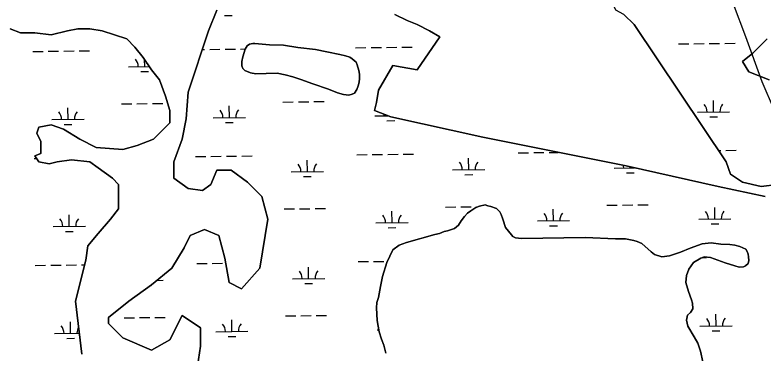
# Model space of a CAD drawing. Extents: x 3684037 to 3722149, y 433263 to 459021.
# Drawn here: x 3701349 to 3703675, y 442103 to 443155 of the extents above; entities that cross this region are included whole.
import ezdxf

# ---------------------------------------------------------------- set-up
doc = ezdxf.new("R2010")
doc.units = 0
for name, color, linetype in [('V-SITE-VEGE', 7, 'Continuous'), ('V-TOPO-SHOR', 7, 'Continuous'), ('V-WETL-SWMP', 7, 'Continuous')]:
    doc.layers.add(name, color=color, linetype=linetype)

msp = doc.modelspace()

# ---------------------------------------------------------------- linework, layer by layer
at = {"layer": 'V-SITE-VEGE'}
for p, q in [((3703621.3, 443086.4), (3703583.1, 443188.3)), ((3703672.2, 442946.3), (3703621.3, 443086.4)), ((3703710.4, 442857.2), (3703672.2, 442946.3))]:
    msp.add_line(p, q, dxfattribs=at)
at = {"layer": 'V-TOPO-SHOR'}
for points in [[(3703719.9, 442628), (3703669, 442621.6), (3703611.8, 442634.4), (3703573.6, 442659.8), (3703560.9, 442698), (3703274.5, 443124.6), (3703242.7, 443156.4), (3703217.3, 443169.2), (3703179.1, 443252), (3703160, 443290.2)], [(3701830.3, 442144.1), (3701773, 442112.3), (3701683.9, 442150.5), (3701639.4, 442195), (3701639.4, 442214.1), (3701703, 442265.1), (3701773, 442316), (3701836.6, 442366.9), (3701874.8, 442430.6), (3701893.9, 442468.8), (3701938.4, 442487.9), (3701983, 442468.8), (3702002, 442398.8), (3702014.8, 442322.4), (3702052.9, 442303.3), (3702110.2, 442366.9), (3702135.7, 442519.8), (3702116.6, 442589.8), (3702072, 442634.4), (3702021.1, 442672.6), (3701976.6, 442672.6), (3701957.5, 442628), (3701932.1, 442608.9), (3701887.5, 442615.3), (3701843, 442647.1), (3701843, 442698), (3701868.4, 442768.1), (3701881.2, 442831.7), (3701887.5, 442914.5), (3701951.1, 443105.5), (3701976.6, 443169.2)], [(3702530.1, 443156.4), (3702568.3, 443137.3), (3702600.1, 443124.6), (3702638.3, 443105.5), (3702670.1, 443086.4), (3702600.1, 442984.5), (3702523.8, 442997.3), (3702479.2, 442920.9), (3702472.9, 442882.7), (3702466.5, 442857.2), (3702517.4, 442838.1), (3702803.7, 442774.4), (3703249.1, 442685.3), (3703535.4, 442621.6), (3703681.7, 442589.8)], [(3701334, 443111.9), (3701365.8, 443099.1), (3701410.3, 443099.1), (3701461.2, 443092.8), (3701512.1, 443105.5), (3701543.9, 443111.9), (3701582.1, 443111.9), (3701620.3, 443105.5), (3701696.6, 443080), (3701722.1, 443054.6), (3701747.5, 443022.7), (3701773, 442984.5), (3701798.4, 442952.7), (3701817.5, 442901.8), (3701830.3, 442857.2), (3701830.3, 442819), (3701779.4, 442768.1), (3701728.5, 442749), (3701683.9, 442736.2), (3701601.2, 442742.6), (3701550.3, 442768.1), (3701499.4, 442799.9), (3701461.2, 442812.6), (3701423.1, 442806.3), (3701416.7, 442787.2), (3701429.4, 442761.7), (3701429.4, 442723.5), (3701410.3, 442717.1), (3701423.1, 442698), (3701454.9, 442691.7), (3701480.3, 442698), (3701524.9, 442704.4), (3701582.1, 442698), (3701607.6, 442678.9), (3701652.1, 442647.1), (3701671.2, 442628), (3701671.2, 442551.6), (3701645.7, 442519.8), (3701607.6, 442475.2), (3701575.8, 442437), (3701569.4, 442392.4), (3701537.6, 442265.1), (3701556.7, 442099.5)], [(3703688.1, 443080), (3703643.6, 443035.5), (3703611.8, 443010), (3703630.8, 442978.2), (3703694.5, 442952.7)], [(3703544, 442442.4), (3703513.6, 442446.3), (3703485.4, 442443.1), (3703449, 442429.5), (3703418.3, 442417), (3703384.2, 442405.7), (3703360.7, 442402.5), (3703337.4, 442409.8), (3703326.9, 442418.1), (3703298, 442444.2), (3703284, 442450.3), (3703273.5, 442453.9), (3703247.8, 442458.9), (3703216.1, 442458.1), (3703122.4, 442462.8), (3702924.3, 442459.3), (3702905.6, 442461.8), (3702897.5, 442465.5), (3702892.8, 442471.4), (3702874.4, 442493.9), (3702866.5, 442519.7), (3702860.8, 442533.9), (3702856.2, 442542.1), (3702845.8, 442552.8), (3702828.3, 442558.9), (3702818.9, 442561.3), (3702810.8, 442563.8), (3702793.1, 442560.5), (3702782.5, 442555.9), (3702766, 442545.6), (3702756.6, 442538.6), (3702747.1, 442528.2), (3702736.3, 442514.3), (3702728, 442501.5), (3702716.1, 442491.1), (3702693.8, 442483.1), (3702683.2, 442480.9), (3702669.1, 442475.2), (3702655, 442471.9), (3702566.8, 442447.2), (3702543.3, 442439.3), (3702524.3, 442424.3), (3702505.1, 442384.6), (3702491.7, 442341.4), (3702485.5, 442309.9), (3702479.2, 442276), (3702474.3, 442260.8), (3702472.9, 442244.4), (3702474.8, 442204.5), (3702481.4, 442169.3), (3702488.2, 442147), (3702496.2, 442128.1), (3702501.7, 442103.4)], [(3703488.1, 442076.3), (3703480.2, 442109.2), (3703472.3, 442133.9), (3703460.9, 442154), (3703441.3, 442187.1), (3703436.9, 442205.9), (3703440.6, 442221), (3703450.1, 442229.1), (3703457.2, 442240.8), (3703456.3, 442258.4), (3703452.9, 442268.9), (3703443.8, 442294.8), (3703434.8, 442323.1), (3703437.4, 442344.1), (3703444.6, 442364), (3703459, 442384.9), (3703481.4, 442398.7), (3703492, 442402.1), (3703511.9, 442400.6), (3703557.4, 442383.7), (3703587.7, 442375.1), (3703600.6, 442370.3), (3703614.6, 442371.3), (3703620.6, 442374.7), (3703628.8, 442381.7), (3703631.3, 442391), (3703630.3, 442402.7), (3703629.2, 442410.9), (3703625.8, 442419.2), (3703621.2, 442426.3), (3703602.5, 442434.7), (3703587.3, 442438.4), (3703572.1, 442440.9), (3703544, 442442.4)], [(3701913, 442042.2), (3701925.7, 442125), (3701925.7, 442182.3), (3701868.4, 442220.5), (3701830.3, 442144.1)]]:
    msp.add_lwpolyline(points, dxfattribs=at)
msp.add_lwpolyline([(3702094.5, 443065.7), (3702095.1, 443066.3), (3702088.6, 443066.3), (3702078.5, 443064.1), (3702070.7, 443058.9), (3702064.7, 443048.3), (3702057.3, 443024.1), (3702054.1, 443010.5), (3702054, 442996.9), (3702057.4, 442987.9), (3702063.9, 442981.9), (3702081.6, 442975.2), (3702097.5, 442972.1), (3702130.1, 442972.3), (3702163.9, 442973.6), (3702189.3, 442968.6), (3702212.9, 442962.4), (3702237.7, 442953.8), (3702274.8, 442940.3), (3702323.8, 442923.7), (3702351.5, 442912.7), (3702371, 442907.2), (3702387, 442905.8), (3702397.6, 442908), (3702404.8, 442911.5), (3702411.5, 442923.3), (3702415.7, 442933.9), (3702418.8, 442945.7), (3702420.2, 442957.5), (3702420.3, 442971.1), (3702418.1, 442982.4), (3702413, 442999.7), (3702409.5, 443008), (3702397.8, 443018.8), (3702390.7, 443023), (3702377.2, 443027.9), (3702358.9, 443032.3), (3702318.7, 443040.5), (3702283.8, 443047.4), (3702228.8, 443053.4), (3702183.9, 443060.5), (3702140.1, 443062.2)], close=True, dxfattribs=at)
at = {"layer": 'V-WETL-SWMP'}
for p, q in [((3702000, 443152.8), (3702024, 443153)), ((3702050.4, 443048.7), (3702065, 443048.9)), ((3702408.2, 443052.9), (3702440.2, 443053.2)), ((3702456.2, 443053.4), (3702488.2, 443053.8)), ((3702504.2, 443054), (3702536.2, 443054.4)), ((3702552.2, 443054.5), (3702584.2, 443054.9)), ((3703412, 443064.5), (3703444, 443064.9)), ((3703460, 443065.1), (3703492, 443065.5)), ((3703508, 443065.7), (3703540, 443066)), ((3703556, 443066.2), (3703588, 443066.6)), ((3701404.5, 443041.2), (3701436.5, 443041.6)), ((3701452.5, 443041.7), (3701484.5, 443042.1)), ((3701500.5, 443042.3), (3701532.5, 443042.7)), ((3701548.5, 443042.9), (3701580.5, 443043.2)), ((3701931.8, 443047.3), (3701938.4, 443047.4)), ((3701954.4, 443047.6), (3701986.4, 443048)), ((3702002.4, 443048.1), (3702034.4, 443048.5)), ((3701752.4, 442994.5), (3701752.1, 443015.9)), ((3701702.4, 442993.9), (3701766.3, 442994.6)), ((3701740.6, 442978.9), (3701764.6, 442979.2)), ((3703521.3, 442853.2), (3703520.9, 442889.2)), ((3701513.8, 442829.8), (3701513.4, 442865.8)), ((3701680.3, 442878.2), (3701712.3, 442878.6)), ((3701728.3, 442878.8), (3701760.3, 442879.1)), ((3701776.3, 442879.3), (3701808.3, 442879.7)), ((3702015.7, 442835.7), (3702015.3, 442871.7)), ((3702182.2, 442884), (3702214.2, 442884.4)), ((3702230.2, 442884.6), (3702262.2, 442885)), ((3702278.2, 442885.2), (3702310.2, 442885.5)), ((3702467.6, 442840.9), (3702508.6, 442841.4)), ((3703471.3, 442852.6), (3703571.3, 442853.8)), ((3701463.8, 442829.3), (3701563.8, 442830.4)), ((3701965.7, 442835.1), (3702065.7, 442836.3)), ((3702003.9, 442820.1), (3702027.9, 442820.4)), ((3702505.7, 442825.9), (3702529.7, 442826.2)), ((3703509.5, 442837.6), (3703533.5, 442837.9)), ((3701502, 442814.3), (3701526, 442814.5)), ((3702914, 442726.1), (3702946, 442726.4)), ((3702962, 442726.6), (3702994, 442727)), ((3703010, 442727.2), (3703038.2, 442727.5)), ((3703537.2, 442733.3), (3703543.9, 442733.4)), ((3703559.9, 442733.6), (3703591.9, 442733.9)), ((3701408.4, 442708.5), (3701416, 442708.6)), ((3701910.2, 442714.4), (3701942.2, 442714.7)), ((3701958.2, 442714.9), (3701990.2, 442715.3)), ((3702006.2, 442715.5), (3702038.2, 442715.9)), ((3702054.2, 442716), (3702086.2, 442716.4)), ((3702258.1, 442667.7), (3702257.7, 442703.7)), ((3702412.1, 442720.2), (3702444.1, 442720.6)), ((3702460.1, 442720.8), (3702492.1, 442721.1)), ((3702508.1, 442721.3), (3702540.1, 442721.7)), ((3702556.1, 442721.9), (3702588.1, 442722.3)), ((3702760, 442673.5), (3702759.6, 442709.5)), ((3703211.9, 442678.8), (3703275.1, 442679.5)), ((3703261.9, 442679.4), (3703261.8, 442682.5)), ((3702208.1, 442667.1), (3702308.1, 442668.3)), ((3702710, 442672.9), (3702810, 442674.1)), ((3702748.2, 442657.9), (3702772.2, 442658.2)), ((3703250.1, 442663.8), (3703274.1, 442664.1)), ((3702246.3, 442652.1), (3702270.3, 442652.4)), ((3703189.8, 442563.1), (3703221.8, 442563.4)), ((3703237.8, 442563.6), (3703269.8, 442564)), ((3703285.8, 442564.2), (3703317.8, 442564.6)), ((3702186.1, 442551.4), (3702218.1, 442551.8)), ((3702234.1, 442552), (3702266.1, 442552.3)), ((3702282.1, 442552.5), (3702314.1, 442552.9)), ((3702521.4, 442508.9), (3702521, 442544.9)), ((3702687.9, 442557.2), (3702719.9, 442557.6)), ((3702735.9, 442557.8), (3702767.9, 442558.2)), ((3702783.9, 442558.4), (3702788.4, 442558.4)), ((3703023.3, 442514.7), (3703022.9, 442550.7)), ((3703525.2, 442520.5), (3703524.8, 442556.5)), ((3701517.7, 442497.2), (3701517.3, 442533.2)), ((3702973.3, 442514.1), (3703073.3, 442515.3)), ((3703475.2, 442520), (3703575.2, 442521.1)), ((3701467.7, 442496.6), (3701567.7, 442497.8)), ((3702471.4, 442508.3), (3702571.4, 442509.4)), ((3702509.6, 442493.3), (3702533.6, 442493.6)), ((3703011.5, 442499.1), (3703035.5, 442499.4)), ((3703513.4, 442505), (3703537.4, 442505.3)), ((3701505.9, 442481.6), (3701529.9, 442481.9)), ((3703485.6, 442400), (3703499.7, 442400.2)), ((3701412.2, 442375.9), (3701444.2, 442376.3)), ((3701460.2, 442376.4), (3701492.2, 442376.8)), ((3701508.2, 442377), (3701540.2, 442377.4)), ((3701556.2, 442377.6), (3701565.7, 442377.7)), ((3701914.1, 442381.7), (3701946.1, 442382.1)), ((3701962.1, 442382.3), (3701994.1, 442382.6)), ((3702416, 442387.6), (3702448, 442387.9)), ((3702464, 442388.1), (3702496, 442388.5)), ((3702262, 442335), (3702261.6, 442371)), ((3701789.9, 442329.5), (3701810.1, 442329.8)), ((3702212, 442334.4), (3702312, 442335.6)), ((3701770, 442313.9), (3701772.3, 442313.9)), ((3702250.2, 442319.5), (3702274.2, 442319.7)), ((3701688.1, 442212.9), (3701720.1, 442213.3)), ((3701736.1, 442213.5), (3701768.1, 442213.8)), ((3701784.1, 442214), (3701816.1, 442214.4)), ((3702189.9, 442218.7), (3702221.9, 442219.1)), ((3702237.9, 442219.3), (3702269.9, 442219.7)), ((3702285.9, 442219.9), (3702317.9, 442220.2)), ((3703529, 442187.9), (3703528.6, 442223.9)), ((3701521.6, 442164.5), (3701521.1, 442200.5)), ((3702023.4, 442170.4), (3702023, 442206.4)), ((3703479.1, 442187.3), (3703579, 442188.5)), ((3701471.6, 442164), (3701549.1, 442164.9)), ((3701973.4, 442169.8), (3702073.4, 442171)), ((3702475.3, 442175.6), (3702480.2, 442175.7)), ((3703517.2, 442172.3), (3703541.2, 442172.6)), ((3701509.7, 442149), (3701533.7, 442149.2)), ((3702011.6, 442154.8), (3702035.6, 442155.1))]:
    msp.add_line(p, q, dxfattribs=at)
for points in [[(3701976.6, 443169.2), (3701951.1, 443105.5), (3701887.5, 442914.5), (3701881.2, 442831.7), (3701868.4, 442768.1), (3701843, 442698), (3701843, 442647.1), (3701887.5, 442615.3), (3701932.1, 442608.9), (3701957.5, 442628), (3701976.6, 442672.6), (3702021.1, 442672.6), (3702072, 442634.4), (3702116.6, 442589.8), (3702135.7, 442519.8), (3702110.2, 442366.9), (3702052.9, 442303.3), (3702014.8, 442322.4), (3702002, 442398.8), (3701983, 442468.8), (3701938.4, 442487.9), (3701893.9, 442468.8), (3701874.8, 442430.6), (3701836.6, 442366.9), (3701773, 442316), (3701703, 442265.1), (3701639.4, 442214.1), (3701639.4, 442195), (3701683.9, 442150.5), (3701773, 442112.3), (3701830.3, 442144.1), (3701868.4, 442220.5), (3701925.7, 442182.3), (3701925.7, 442125), (3701913, 442042.2)], [(3703681.7, 442589.8), (3703535.4, 442621.6), (3703249.1, 442685.3), (3702803.7, 442774.4), (3702517.4, 442838.1), (3702466.5, 442857.2), (3702472.9, 442882.7), (3702479.2, 442920.9), (3702523.8, 442997.3), (3702600.1, 442984.5), (3702670.1, 443086.4), (3702638.3, 443105.5), (3702600.1, 443124.6), (3702568.3, 443137.3), (3702530.1, 443156.4)], [(3703242.7, 443156.4), (3703274.5, 443124.6), (3703560.9, 442698), (3703573.6, 442659.8), (3703611.8, 442634.4), (3703669, 442621.6), (3703719.9, 442628)], [(3701556.7, 442099.5), (3701537.6, 442265.1), (3701569.4, 442392.4), (3701575.8, 442437), (3701607.6, 442475.2), (3701645.7, 442519.8), (3701671.2, 442551.6), (3701671.2, 442628), (3701652.1, 442647.1), (3701607.6, 442678.9), (3701582.1, 442698), (3701524.9, 442704.4), (3701480.3, 442698), (3701454.9, 442691.7), (3701423.1, 442698), (3701410.3, 442717.1), (3701429.4, 442723.5), (3701429.4, 442761.7), (3701416.7, 442787.2), (3701423.1, 442806.3), (3701461.2, 442812.6), (3701499.4, 442799.9), (3701550.3, 442768.1), (3701601.2, 442742.6), (3701683.9, 442736.2), (3701728.5, 442749), (3701779.4, 442768.1), (3701830.3, 442819), (3701830.3, 442857.2), (3701817.5, 442901.8), (3701798.4, 442952.7), (3701773, 442984.5), (3701747.5, 443022.7), (3701722.1, 443054.6), (3701696.6, 443080), (3701620.3, 443105.5), (3701582.1, 443111.9), (3701543.9, 443111.9), (3701512.1, 443105.5), (3701461.2, 443092.8), (3701410.3, 443099.1), (3701365.8, 443099.1), (3701334, 443111.9)], [(3703694.5, 442952.7), (3703630.8, 442978.2), (3703611.8, 443010), (3703643.6, 443035.5), (3703688.1, 443080)], [(3702094.5, 443065.7), (3702140.1, 443062.2), (3702183.9, 443060.5), (3702228.8, 443053.4), (3702283.8, 443047.4), (3702318.7, 443040.5), (3702358.9, 443032.3), (3702377.2, 443027.9), (3702390.7, 443023), (3702397.8, 443018.8), (3702409.5, 443008), (3702413, 442999.7), (3702418.1, 442982.4), (3702420.3, 442971.1), (3702420.2, 442957.5), (3702418.8, 442945.7), (3702415.7, 442933.9), (3702411.5, 442923.3), (3702404.8, 442911.5), (3702397.6, 442908), (3702387, 442905.8), (3702371, 442907.2), (3702351.5, 442912.7), (3702323.8, 442923.7), (3702274.8, 442940.3), (3702237.7, 442953.8), (3702212.9, 442962.4), (3702189.3, 442968.6), (3702163.9, 442973.6), (3702130.1, 442972.3), (3702097.5, 442972.1), (3702081.6, 442975.2), (3702063.9, 442981.9), (3702057.4, 442987.9), (3702054, 442996.9), (3702054.1, 443010.5), (3702057.3, 443024.1), (3702064.7, 443048.3), (3702070.7, 443058.9), (3702078.5, 443064.1), (3702088.6, 443066.3), (3702095.1, 443066.3), (3702094.5, 443065.7)], [(3702501.7, 442103.4), (3702496.2, 442128.1), (3702488.2, 442147), (3702481.4, 442169.3), (3702474.8, 442204.5), (3702472.9, 442244.4), (3702474.3, 442260.8), (3702479.2, 442276), (3702485.5, 442309.9), (3702491.7, 442341.4), (3702505.1, 442384.6), (3702524.3, 442424.3), (3702543.3, 442439.3), (3702566.8, 442447.2), (3702655, 442471.9), (3702669.1, 442475.2), (3702683.2, 442480.9), (3702693.8, 442483.1), (3702716.1, 442491.1), (3702728, 442501.5), (3702736.3, 442514.3), (3702747.1, 442528.2), (3702756.6, 442538.6), (3702766, 442545.6), (3702782.5, 442555.9), (3702793.1, 442560.5), (3702810.8, 442563.8), (3702818.9, 442561.3), (3702828.3, 442558.9), (3702845.8, 442552.8), (3702856.2, 442542.1), (3702860.8, 442533.9), (3702866.5, 442519.7), (3702874.4, 442493.9), (3702892.8, 442471.4), (3702897.5, 442465.5), (3702905.6, 442461.8), (3702924.3, 442459.3), (3703122.4, 442462.8), (3703216.1, 442458.1), (3703247.8, 442458.9), (3703273.5, 442453.9), (3703284, 442450.3), (3703298, 442444.2), (3703326.9, 442418.1), (3703337.4, 442409.8), (3703360.7, 442402.5), (3703384.2, 442405.7), (3703418.3, 442417), (3703449, 442429.5), (3703485.4, 442443.1), (3703513.6, 442446.3), (3703544, 442442.4)], [(3703544, 442442.4), (3703572.1, 442440.9), (3703587.3, 442438.4), (3703602.5, 442434.7), (3703621.2, 442426.3), (3703625.8, 442419.2), (3703629.2, 442410.9), (3703630.3, 442402.7), (3703631.3, 442391), (3703628.8, 442381.7), (3703620.6, 442374.7), (3703614.6, 442371.3), (3703600.6, 442370.3), (3703587.7, 442375.1), (3703557.4, 442383.7), (3703511.9, 442400.6), (3703492, 442402.1), (3703481.4, 442398.7), (3703459, 442384.9), (3703444.6, 442364), (3703437.4, 442344.1), (3703434.8, 442323.1), (3703443.8, 442294.8), (3703452.9, 442268.9), (3703456.3, 442258.4), (3703457.2, 442240.8), (3703450.1, 442229.1), (3703440.6, 442221), (3703436.9, 442205.9), (3703441.3, 442187.1), (3703460.9, 442154), (3703472.3, 442133.9), (3703480.2, 442109.2), (3703488.1, 442076.3)]]:
    msp.add_lwpolyline(points, dxfattribs=at)
for centre, start, end in [((3701697.1, 442994.3), 359.8949, 41.4385), ((3703466.1, 442853), 359.8949, 41.4385), ((3703576.5, 442854.3), 139.8949, 181.4385), ((3701458.6, 442829.7), 359.8949, 41.4385), ((3701569, 442831), 139.8949, 181.4385), ((3701960.4, 442835.5), 359.8949, 41.4385), ((3702070.9, 442836.8), 139.8949, 181.4385), ((3702462.3, 442841.3), 359.8949, 7.0002), ((3702202.9, 442667.5), 359.8949, 41.4385), ((3702313.4, 442668.8), 139.8949, 181.4385), ((3702704.8, 442673.3), 359.8949, 41.4385), ((3702815.2, 442674.6), 139.8949, 181.4385), ((3703206.6, 442679.2), 359.8949, 12.6545), ((3702968.1, 442514.5), 359.8949, 41.4385), ((3703078.5, 442515.8), 139.8949, 181.4385), ((3703469.9, 442520.4), 359.8949, 41.4385), ((3703580.4, 442521.7), 139.8949, 181.4385), ((3701462.4, 442497), 359.8949, 41.4385), ((3701572.9, 442498.3), 139.8949, 181.4385), ((3702466.2, 442508.7), 359.8949, 41.4385), ((3702576.7, 442510), 139.8949, 181.4385), ((3702206.8, 442334.9), 359.8949, 41.4385), ((3702317.2, 442336.1), 139.8949, 181.4385), ((3703584.3, 442189), 139.8949, 181.4385), ((3701968.2, 442170.2), 359.8949, 41.4385), ((3702078.7, 442171.5), 139.8949, 181.4385), ((3703473.8, 442187.7), 359.8949, 41.4385), ((3701466.3, 442164.4), 359.8949, 41.4385), ((3701576.8, 442165.7), 148.0097, 181.4385)]:
    msp.add_arc(centre, 35.2, start, end, dxfattribs=at)

doc.saveas('drawing.dxf')
